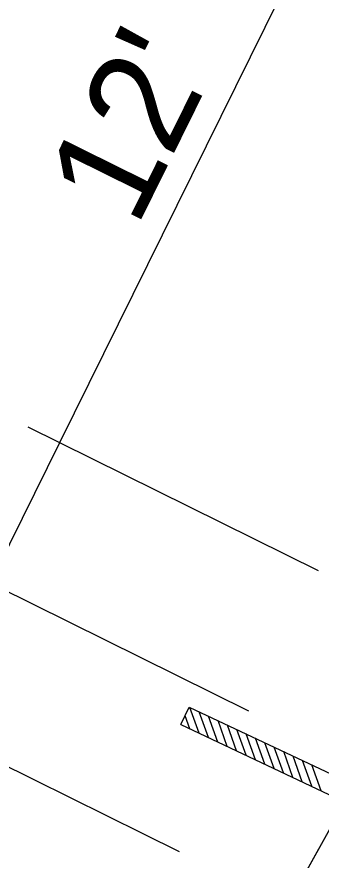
# Model space of a CAD drawing. Extents: x 14104283 to 14128447, y 8633203 to 8671666.
# Drawn here: x 14118536.1 to 14118559.4, y 8668566.9 to 8668631.4 of the extents above; entities that cross this region are included whole.
import ezdxf

# ---------------------------------------------------------------- set-up
doc = ezdxf.new("R2010")
doc.units = 0
for name, color, linetype in [('Cell', 7, 'Continuous'), ('dsnStgShadingPrevPav', 7, 'Continuous'), ('dsnTextFinalPlan', 7, 'Continuous'), ('Terrain', 7, 'Continuous')]:
    doc.layers.add(name, color=color, linetype=linetype)

msp = doc.modelspace()

# ---------------------------------------------------------------- linework, layer by layer
at = {"layer": 'Cell'}
for p, q in [((14118548.654, 8668577.252), (14118549.287, 8668578.595)), ((14118549.287, 8668578.595), (14118560.618, 8668573.255)), ((14118550.047, 8668576.595), (14118549.336, 8668578.572)), ((14118550.765, 8668576.257), (14118550.055, 8668578.233)), ((14118549.328, 8668576.934), (14118548.972, 8668577.926)), ((14118551.483, 8668575.918), (14118550.773, 8668577.895)), ((14118548.654, 8668577.252), (14118559.985, 8668571.911)), ((14118552.202, 8668575.58), (14118551.491, 8668577.556)), ((14118552.92, 8668575.241), (14118552.21, 8668577.218)), ((14118553.638, 8668574.902), (14118552.928, 8668576.879)), ((14118554.357, 8668574.564), (14118553.647, 8668576.54)), ((14118555.075, 8668574.225), (14118554.365, 8668576.202)), ((14118555.794, 8668573.887), (14118555.083, 8668575.863)), ((14118556.512, 8668573.548), (14118555.802, 8668575.525)), ((14118557.23, 8668573.21), (14118556.52, 8668575.186)), ((14118557.949, 8668572.871), (14118557.238, 8668574.848)), ((14118558.667, 8668572.533), (14118557.957, 8668574.509)), ((14118559.385, 8668572.194), (14118558.675, 8668574.171))]:
    msp.add_line(p, q, dxfattribs=at)
at = {"layer": 'dsnStgShadingPrevPav'}
msp.add_lwpolyline([(14118556.809, 8668563.439), (14118568.516, 8668584.424), (14118571.504, 8668582.947), (14118559.797, 8668561.962)], close=True, dxfattribs=at)
at = {"layer": 'dsnTextFinalPlan'}
for p, q in [((14118539.374, 8668598.833), (14118560.648, 8668641.861)), ((14118536.923, 8668600.044), (14118559.152, 8668589.053)), ((14118534.055, 8668588.076), (14118539.374, 8668598.833)), ((14118531.604, 8668589.287), (14118553.834, 8668578.296)), ((14118526.286, 8668578.53), (14118548.515, 8668567.539))]:
    msp.add_line(p, q, dxfattribs=at)
at = {"layer": 'Terrain'}
msp.add_lwpolyline([(14118556.809, 8668563.439), (14118573.453, 8668593.275), (14118580.249, 8668605.456), (14118599.785, 8668640.475)], dxfattribs=at)

# ---------------------------------------------------------------- texts
at = {"layer": 'dsnTextFinalPlan'}
msp.add_text("12'", height=8, rotation=63.69111, dxfattribs=at).set_placement((14118545.253, 8668615.199))

doc.saveas('drawing.dxf')
